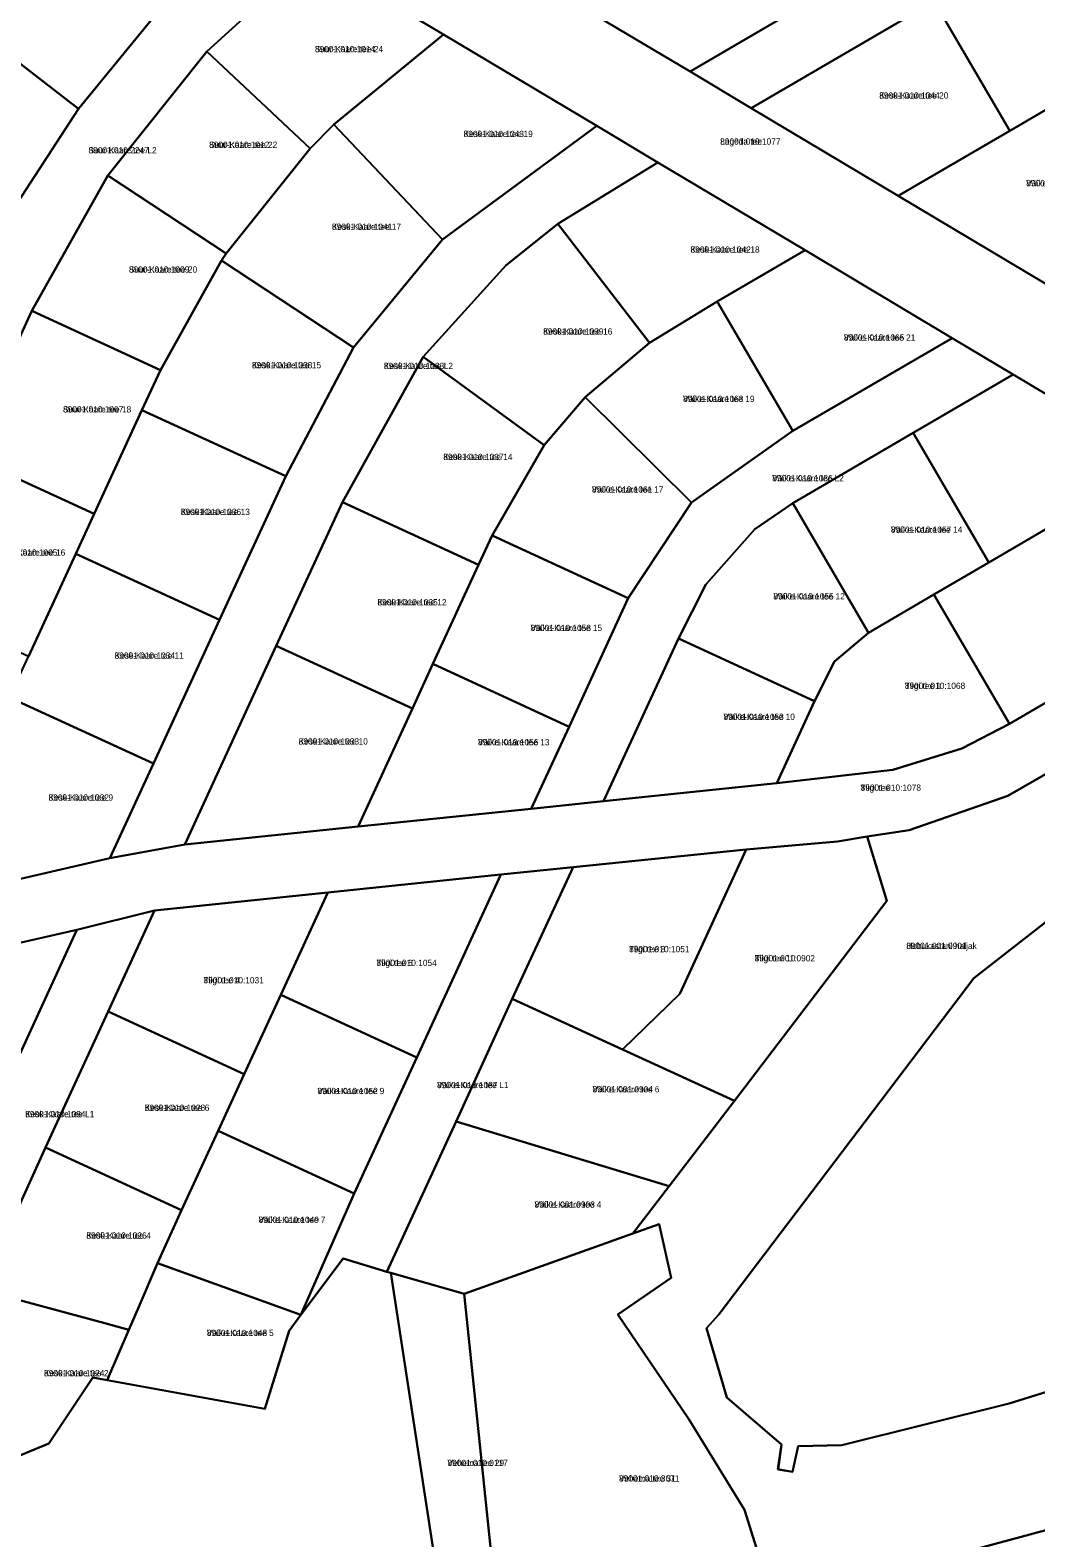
# Model space of a CAD drawing. Extents: x 526849 to 562296, y 6591741 to 6618546.
# Drawn here: x 548088.5 to 548330.1, y 6596511.6 to 6596873.7 of the extents above; entities that cross this region are included whole.
import ezdxf

# ---------------------------------------------------------------- set-up
doc = ezdxf.new("R2010")
doc.units = 0
for name, color, linetype in [('L_AADRESS', 7, 'Continuous'), ('PIIR', 7, 'Continuous'), ('TUNNUS', 7, 'Continuous')]:
    doc.layers.add(name, color=color, linetype=linetype)

msp = doc.modelspace()

# ---------------------------------------------------------------- linework, layer by layer
at = {"layer": 'PIIR'}
for points in [[(548360.05, 6596769.87), (548324.73, 6596790.94), (548310.01, 6596799.72), (548274.69, 6596820.79), (548239.36, 6596841.87), (548224.65, 6596850.65), (548187.86, 6596872.59), (548156.18, 6596891.49), (548142.45, 6596899.69), (548102, 6596923.82), (548090.48, 6596930.69), (548108.12, 6596943.83), (548110.32, 6596945.3), (548124.41, 6596936.89), (548157.01, 6596917.44), (548162.16, 6596914.37), (548176.52, 6596905.8), (548211.73, 6596884.79), (548247.06, 6596863.72), (548261.77, 6596854.94), (548297.1, 6596833.87), (548332.42, 6596812.79)], [(548060.19, 6596663.81), (548107.69, 6596674.79), (548125.71, 6596678.07), (548167.32, 6596682.38), (548208.94, 6596686.68), (548226.28, 6596688.48), (548267.89, 6596692.78), (548295.8, 6596696.05), (548312.35, 6596701.16), (548323.8, 6596707.05), (548355.76, 6596725.69)], [(548361.03, 6596711.4), (548323.44, 6596689.75), (548299.74, 6596681.54), (548289.62, 6596679.98), (548282.47, 6596678.79), (548260.52, 6596676.92), (548218.99, 6596672.64), (548201.65, 6596670.85), (548160.03, 6596666.54), (548118.42, 6596662.24), (548099.77, 6596657.61), (548056.73, 6596647.81)], [(548354.22, 6596519.22), (548267.21, 6596495.77), (548260.14, 6596518.33), (548246.76, 6596540.09), (548229.69, 6596565.22), (548242.57, 6596574), (548239.67, 6596586.9), (548233.29, 6596584.64), (548242.07, 6596596.05), (548257.71, 6596616.52), (548294.36, 6596664.53), (548289.62, 6596679.98), (548299.74, 6596681.54), (548323.44, 6596689.75), (548361.03, 6596711.4)], [(548368.31, 6596687.37), (548315.24, 6596645.96), (548253.99, 6596565.24), (548251.03, 6596561.95), (548255.92, 6596545.24), (548269.06, 6596533.99), (548268.21, 6596528.02), (548271.66, 6596527.46), (548273.07, 6596533.59), (548283.5, 6596533.8), (548323.75, 6596543.81), (548348.34, 6596551.51)], [(548267.21, 6596495.77), (548354.22, 6596519.22)]]:
    msp.add_lwpolyline(points, dxfattribs=at)
for points in [[(548055.59, 6596889.26), (548082.86, 6596909.57), (548117.96, 6596876.5), (548100.14, 6596854.79)], [(548211.73, 6596884.79), (548233.33, 6596897.39), (548249.52, 6596906.83), (548267.66, 6596875.74), (548247.06, 6596863.72)], [(548142.45, 6596899.69), (548156.18, 6596891.49), (548131.02, 6596868.51), (548107.2, 6596838.73), (548088.93, 6596806.22), (548073.04, 6596771.71), (548062.5, 6596748.83), (548048.89, 6596755.1), (548054.99, 6596768.36), (548070.46, 6596801.97), (548085.44, 6596832.14), (548100.14, 6596854.79), (548117.96, 6596876.5)], [(548314.44, 6596885.66), (548336.82, 6596898.72), (548354.97, 6596867.63), (548349.16, 6596864.22), (548341.05, 6596859.5), (548323.88, 6596849.47), (548305.73, 6596880.58)], [(548247.06, 6596863.72), (548267.66, 6596875.74), (548299.97, 6596894.58), (548314.44, 6596885.66), (548305.74, 6596880.58), (548261.77, 6596854.94)], [(548131.02, 6596868.51), (548156.18, 6596891.49), (548187.86, 6596872.59), (548161.47, 6596850.98), (548155.82, 6596845.25)], [(548023.51, 6596865.37), (548055.59, 6596889.26), (548100.14, 6596854.79), (548085.44, 6596832.14), (548053.67, 6596849.18)], [(548261.77, 6596854.94), (548305.73, 6596880.58), (548323.88, 6596849.47), (548297.1, 6596833.87)], [(548161.47, 6596850.98), (548187.86, 6596872.59), (548224.65, 6596850.65), (548187.6, 6596823.38)], [(548107.2, 6596838.73), (548131.02, 6596868.51), (548155.82, 6596845.25), (548135.6, 6596820.04)], [(548297.1, 6596833.87), (548323.88, 6596849.47), (548341.05, 6596859.5), (548359.2, 6596828.41), (548332.42, 6596812.79)], [(548161.47, 6596850.98), (548187.6, 6596823.38), (548166.23, 6596797.47), (548134.47, 6596818.34), (548135.6, 6596820.04), (548155.82, 6596845.25)], [(548224.65, 6596850.65), (548239.36, 6596841.87), (548215.33, 6596827.13), (548202.85, 6596817.13), (548182.96, 6596795.23), (548163.56, 6596760.28), (548147.67, 6596725.76), (548125.71, 6596678.07), (548107.69, 6596674.79), (548118.15, 6596697.51), (548134.04, 6596732.03), (548149.93, 6596766.55), (548166.23, 6596797.47), (548187.6, 6596823.38)], [(548215.33, 6596827.13), (548239.36, 6596841.87), (548274.69, 6596820.79), (548253.62, 6596808.51), (548237.29, 6596798.57)], [(548107.2, 6596838.73), (548135.6, 6596820.04), (548134.47, 6596818.34), (548119.82, 6596792), (548088.93, 6596806.22)], [(548182.96, 6596795.23), (548202.85, 6596817.13), (548215.33, 6596827.13), (548237.29, 6596798.57), (548221.87, 6596785.54), (548212.01, 6596773.97)], [(548134.47, 6596818.34), (548166.23, 6596797.47), (548149.93, 6596766.55), (548115.4, 6596782.41), (548119.82, 6596792)], [(548253.62, 6596808.51), (548274.69, 6596820.79), (548310.01, 6596799.72), (548271.76, 6596777.41)], [(548221.87, 6596785.54), (548237.29, 6596798.57), (548253.62, 6596808.51), (548271.76, 6596777.41), (548247.45, 6596760.2)], [(548088.93, 6596806.22), (548119.82, 6596792), (548115.4, 6596782.41), (548103.93, 6596757.49), (548073.04, 6596771.71)], [(548310.01, 6596799.72), (548324.73, 6596790.94), (548300.71, 6596776.93), (548271.78, 6596760.06), (548262.65, 6596753.83), (548250.84, 6596740.49), (548244.26, 6596727.54), (548226.28, 6596688.48), (548208.94, 6596686.68), (548218.01, 6596706.38), (548232.23, 6596737.27), (548247.45, 6596760.2), (548271.76, 6596777.41)], [(548182.96, 6596795.23), (548212.01, 6596773.97), (548199.53, 6596752.32), (548196.27, 6596745.25), (548163.56, 6596760.28)], [(548300.71, 6596776.93), (548324.73, 6596790.94), (548360.05, 6596769.87), (548337.62, 6596756.79), (548318.85, 6596745.84)], [(548115.4, 6596782.41), (548149.93, 6596766.55), (548134.04, 6596732.03), (548099.51, 6596747.9), (548103.93, 6596757.49)], [(548221.87, 6596785.54), (548247.45, 6596760.2), (548232.23, 6596737.27), (548199.53, 6596752.32), (548212.01, 6596773.97)], [(548271.78, 6596760.06), (548300.71, 6596776.93), (548318.85, 6596745.84), (548305.66, 6596738.14), (548289.91, 6596728.96)], [(548073.04, 6596771.71), (548103.93, 6596757.49), (548099.51, 6596747.9), (548088.14, 6596723.2), (548057.25, 6596737.42)], [(548163.56, 6596760.28), (548196.27, 6596745.25), (548185.31, 6596721.44), (548180.38, 6596710.73), (548147.67, 6596725.76)], [(548244.26, 6596727.54), (548250.84, 6596740.49), (548262.65, 6596753.83), (548271.78, 6596760.06), (548289.91, 6596728.96), (548281.81, 6596722.04), (548276.96, 6596712.48)], [(548305.66, 6596738.14), (548318.85, 6596745.84), (548337.62, 6596756.79), (548355.76, 6596725.69), (548323.8, 6596707.05)], [(548199.53, 6596752.32), (548232.23, 6596737.27), (548218.01, 6596706.38), (548185.31, 6596721.44), (548196.27, 6596745.25)], [(548099.51, 6596747.9), (548134.04, 6596732.03), (548118.15, 6596697.51), (548083.54, 6596713.42), (548088.14, 6596723.2)], [(548281.81, 6596722.04), (548289.91, 6596728.96), (548305.66, 6596738.14), (548323.8, 6596707.05), (548312.35, 6596701.16), (548295.8, 6596696.05), (548267.89, 6596692.78), (548276.96, 6596712.48)], [(548147.67, 6596725.76), (548180.38, 6596710.73), (548167.32, 6596682.38), (548125.71, 6596678.07)], [(548244.26, 6596727.54), (548276.96, 6596712.48), (548267.89, 6596692.78), (548226.28, 6596688.48)], [(548185.31, 6596721.44), (548218.01, 6596706.38), (548208.94, 6596686.68), (548167.32, 6596682.38), (548180.38, 6596710.73)], [(548083.54, 6596713.42), (548118.15, 6596697.51), (548107.69, 6596674.79), (548060.19, 6596663.81)], [(548368.31, 6596687.37), (548377.17, 6596682.44), (548405.57, 6596666.65), (548442.6, 6596646.07), (548472.91, 6596629.22), (548475.26, 6596621.72), (548475.57, 6596612.76), (548470.89, 6596597.31), (548418.22, 6596567.2), (548403.92, 6596563.5), (548389.62, 6596559.8), (548348.26, 6596551.46), (548323.75, 6596543.81), (548283.5, 6596533.8), (548273.07, 6596533.59), (548271.66, 6596527.46), (548268.13, 6596528.07), (548269.06, 6596533.99), (548255.92, 6596545.24), (548251.03, 6596561.95), (548253.99, 6596565.24), (548315.24, 6596645.96)], [(548244.62, 6596642.23), (548260.52, 6596676.92), (548282.47, 6596678.79), (548289.62, 6596679.98), (548294.36, 6596664.53), (548257.71, 6596616.52), (548230.83, 6596628.82)], [(548218.99, 6596672.64), (548260.52, 6596676.92), (548244.62, 6596642.23), (548230.83, 6596628.82), (548204.36, 6596641.06)], [(548160.03, 6596666.54), (548201.65, 6596670.85), (548181.44, 6596626.96), (548148.74, 6596642.02)], [(548181.44, 6596626.96), (548201.65, 6596670.85), (548218.99, 6596672.64), (548204.36, 6596641.06), (548190.86, 6596611.55), (548174.23, 6596575.44), (548163.74, 6596578.62), (548153.6, 6596565.12), (548166.39, 6596594.26)], [(548118.42, 6596662.24), (548160.03, 6596666.54), (548148.74, 6596642.02), (548139.96, 6596622.94), (548107.26, 6596638)], [(548099.77, 6596657.61), (548118.42, 6596662.24), (548107.26, 6596638), (548092.2, 6596605.3), (548076.68, 6596571.11), (548071.45, 6596547.06), (548072.29, 6596529.75), (548072.48, 6596525.76), (548058.33, 6596519.97), (548058.01, 6596523.95), (548056.25, 6596545.88), (548063.31, 6596578.12), (548078.07, 6596610.46)], [(548056.73, 6596647.81), (548099.77, 6596657.61), (548078.07, 6596610.46), (548046.28, 6596625.1)], [(548148.74, 6596642.02), (548181.44, 6596626.96), (548166.39, 6596594.26), (548133.69, 6596609.32), (548139.96, 6596622.94)], [(548190.86, 6596611.55), (548204.36, 6596641.06), (548230.83, 6596628.82), (548257.71, 6596616.52), (548242.07, 6596596.05)], [(548107.26, 6596638), (548139.96, 6596622.94), (548133.69, 6596609.32), (548124.9, 6596590.24), (548092.2, 6596605.3)], [(548133.69, 6596609.32), (548166.39, 6596594.26), (548153.6, 6596565.12), (548119.13, 6596577.52), (548124.9, 6596590.24)], [(548174.23, 6596575.44), (548190.86, 6596611.55), (548242.07, 6596596.05), (548233.29, 6596584.64), (548192.83, 6596570.19), (548175.15, 6596575.22)], [(548092.2, 6596605.3), (548124.9, 6596590.24), (548119.13, 6596577.52), (548114.64, 6596567.08), (548112.28, 6596561.56), (548106.48, 6596563.12), (548076.68, 6596571.11)], [(548192.83, 6596570.19), (548233.29, 6596584.64), (548239.67, 6596586.9), (548242.57, 6596574), (548229.69, 6596565.22), (548246.76, 6596540.09), (548260.14, 6596518.33), (548267.21, 6596495.77), (548202.42, 6596477.79)], [(548174.23, 6596575.44), (548175.15, 6596575.22), (548190.61, 6596474.37), (548041.42, 6596431.3), (548022.67, 6596487.09), (548020.68, 6596493), (548029.94, 6596503.41), (548045.64, 6596514.77), (548058.33, 6596519.97), (548072.48, 6596525.76), (548093.06, 6596534.19), (548103.59, 6596550.07), (548107.07, 6596549.43), (548144.88, 6596542.54), (548150.73, 6596561.31), (548153.6, 6596565.12), (548163.74, 6596578.62)], [(548119.13, 6596577.52), (548153.6, 6596565.12), (548150.73, 6596561.31), (548144.88, 6596542.54), (548107.07, 6596549.43), (548112.28, 6596561.56), (548114.64, 6596567.08)], [(548192.83, 6596570.19), (548202.42, 6596477.79), (548190.61, 6596474.37), (548175.15, 6596575.22)], [(548076.68, 6596571.11), (548106.48, 6596563.12), (548112.28, 6596561.56), (548107.07, 6596549.43), (548103.59, 6596550.07), (548093.06, 6596534.19), (548072.48, 6596525.76), (548072.29, 6596529.75), (548071.45, 6596547.06)]]:
    msp.add_lwpolyline(points, close=True, dxfattribs=at)

# ---------------------------------------------------------------- texts
at = {"layer": 'L_AADRESS'}
for s, p in [('Suur-Kaare tee 24', (548156.94, 6596868.37)), ('Kesk-Kaare tee 20', (548292.52, 6596857.23)), ('Kesk-Kaare tee 19', (548192.67, 6596847.99)), ('Lageda tee', (548254.31, 6596846.18)), ('Suur-Kaare tee L2', (548102.54, 6596844.07)), ('Suur-Kaare tee 22', (548131.51, 6596845.39)), ('Väike-Kaare tee 23', (548327.84, 6596836.15)), ('Kesk-Kaare tee 17', (548161.04, 6596825.71)), ('Kesk-Kaare tee 18', (548247.18, 6596820.22)), ('Suur-Kaare tee 20', (548112.27, 6596815.44)), ('Kesk-Kaare tee 16', (548211.78, 6596800.55)), ('Väike-Kaare tee 21', (548284.03, 6596799.1)), ('Kesk-Kaare tee 15', (548141.82, 6596792.45)), ('Kesk-Kaare tee L2', (548173.52, 6596792.27)), ('Väike-Kaare tee 19', (548245.39, 6596784.36)), ('Suur-Kaare tee 18', (548096.43, 6596781.85)), ('Kesk-Kaare tee 14', (548187.79, 6596770.42)), ('Väike-Kaare tee 17', (548223.49, 6596762.61)), ('Väike-Kaare tee L2', (548266.83, 6596765.3)), ('Kesk-Kaare tee 13', (548124.72, 6596757.22)), ('Väike-Kaare tee 14', (548295.32, 6596752.95)), ('Suur-Kaare tee 16', (548080.59, 6596747.46)), ('Kesk-Kaare tee 12', (548171.97, 6596735.51)), ('Väike-Kaare tee 12', (548267.08, 6596736.94)), ('Väike-Kaare tee 15', (548208.77, 6596729.35)), ('Kesk-Kaare tee 11', (548108.83, 6596722.71)), ('Tiigi tee 1', (548298.68, 6596715.46)), ('Väike-Kaare tee 10', (548255.09, 6596708.01)), ('Kesk-Kaare tee 10', (548153.05, 6596702.1)), ('Väike-Kaare tee 13', (548196.13, 6596701.91)), ('Tiigi tee', (548288.05, 6596690.99)), ('Kesk-Kaare tee 9', (548092.96, 6596688.62)), ('Tiigi tee 8', (548232.44, 6596652.21)), ('Hobukastani haljak', (548299, 6596652.99)), ('Tiigi tee 6', (548171.73, 6596648.91)), ('Tiigi tee 10', (548262.59, 6596650.01)), ('Tiigi tee 4', (548130.18, 6596644.74)), ('Väike-Kaare tee 9', (548157.56, 6596618.14)), ('Väike-Kaare tee L1', (548186.3, 6596619.57)), ('Väike-Kaare tee 6', (548223.66, 6596618.55)), ('Kesk-Kaare tee 6', (548116.08, 6596614.12)), ('Kesk-Kaare tee L1', (548087.34, 6596612.59)), ('Väike-Kaare tee 4', (548209.71, 6596590.87)), ('Väike-Kaare tee 7', (548143.42, 6596587.22)), ('Kesk-Kaare tee 4', (548102.04, 6596583.43)), ('Väike-Kaare tee 5', (548130.98, 6596560.03)), ('Kesk-Kaare tee 2', (548091.87, 6596550.37)), ('Vehema tee 29', (548188.79, 6596528.81)), ('Vehema tee 31', (548230.02, 6596525.09))]:
    msp.add_text(s, height=1.5, dxfattribs=at).set_placement(p)
at = {"layer": 'TUNNUS'}
for s, p in [('89001:010:1014', (548156.94, 6596868.37)), ('89001:010:1044', (548292.52, 6596857.23)), ('89001:010:1043', (548192.67, 6596847.99)), ('89001:010:1077', (548254.31, 6596846.18)), ('89001:010:2247', (548102.54, 6596844.07)), ('89001:010:1012', (548131.51, 6596845.39)), ('89001:010:1066', (548327.84, 6596836.15)), ('89001:010:1041', (548161.04, 6596825.71)), ('89001:010:1042', (548247.18, 6596820.22)), ('89001:010:1009', (548112.27, 6596815.44)), ('89001:010:1039', (548211.78, 6596800.55)), ('89001:010:1065', (548284.03, 6596799.1)), ('89001:010:1038', (548141.82, 6596792.45)), ('89001:010:1083', (548173.52, 6596792.27)), ('89001:010:1063', (548245.39, 6596784.36)), ('89001:010:1007', (548096.43, 6596781.85)), ('89001:010:1037', (548187.79, 6596770.42)), ('89001:010:1061', (548223.49, 6596762.61)), ('89001:010:1086', (548266.83, 6596765.3)), ('89001:010:1036', (548124.72, 6596757.22)), ('89001:010:1057', (548295.32, 6596752.95)), ('89001:010:1005', (548080.59, 6596747.46)), ('89001:010:1035', (548171.97, 6596735.51)), ('89001:010:1055', (548267.08, 6596736.94)), ('89001:010:1058', (548208.77, 6596729.35)), ('89001:010:1034', (548108.83, 6596722.71)), ('89001:010:1068', (548298.68, 6596715.46)), ('89001:010:1053', (548255.09, 6596708.01)), ('89001:010:1033', (548153.05, 6596702.1)), ('89001:010:1056', (548196.13, 6596701.91)), ('89001:010:1078', (548288.05, 6596690.99)), ('89001:010:1032', (548092.96, 6596688.62)), ('89001:010:1051', (548232.44, 6596652.21)), ('89001:001:0901', (548299, 6596652.99)), ('89001:010:1054', (548171.73, 6596648.91)), ('89001:001:0902', (548262.59, 6596650.01)), ('89001:010:1031', (548130.18, 6596644.74)), ('89001:010:1052', (548157.56, 6596618.14)), ('89001:010:1087', (548186.3, 6596619.57)), ('89001:001:0904', (548223.66, 6596618.55)), ('89001:010:1028', (548116.08, 6596614.12)), ('89001:010:1084', (548087.34, 6596612.59)), ('89001:001:0903', (548209.71, 6596590.87)), ('89001:010:1049', (548143.42, 6596587.22)), ('89001:010:1026', (548102.04, 6596583.43)), ('89001:010:1048', (548130.98, 6596560.03)), ('89001:010:1024', (548091.87, 6596550.37)), ('89001:010:0117', (548188.79, 6596528.81)), ('89001:010:3671', (548230.02, 6596525.09))]:
    msp.add_text(s, height=1.5, dxfattribs=at).set_placement(p)

doc.saveas('drawing.dxf')
